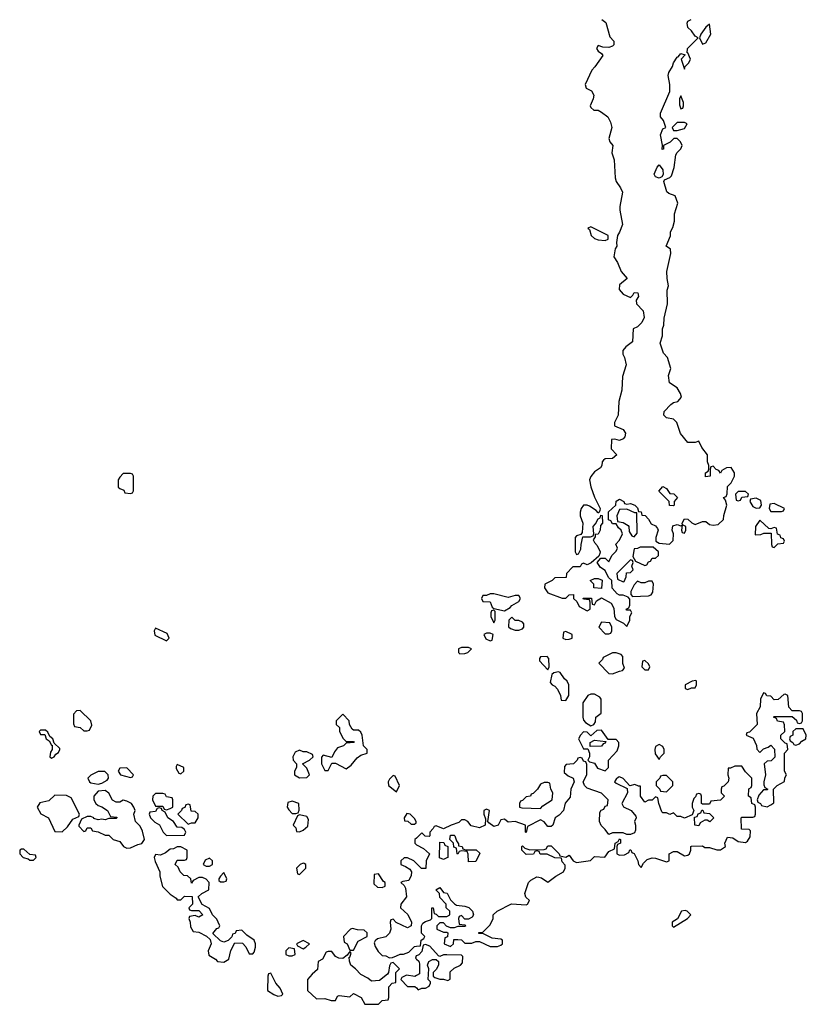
# Model space of a CAD drawing. Header units: inches. Extents: x 2701323 to 2964515, y 494916 to 722124.
# Tile 434 of 656: x 2847794 to 2852168, y 591073 to 596550. Entities that reach past the tile are written whole.
import ezdxf

# ---------------------------------------------------------------- set-up
doc = ezdxf.new("R2010")
doc.units = ezdxf.units.IN
doc.header["$MEASUREMENT"] = 0
doc.layers.add('C8549', color=7, linetype='Continuous')
doc.layers.add('C8559', color=7, linetype='Continuous')

msp = doc.modelspace()

# ---------------------------------------------------------------- linework, layer by layer
at = {"layer": 'C8549', "color": 2, "elevation": 2}
for points in [[(2848410, 594026), (2848370, 594026), (2848350, 594006), (2848342, 593990), (2848342, 593950), (2848350, 593942), (2848372.7, 593932.7), (2848378, 593918), (2848410, 593914), (2848422, 593918), (2848426, 593930), (2848426, 594010), (2848422, 594022)], [(2848550, 593166), (2848542, 593150), (2848545.4, 593125.4), (2848610, 593094), (2848626, 593110), (2848614.6, 593134.6)], [(2848130, 592708), (2848110, 592706), (2848092.7, 592687.3), (2848092.7, 592632.7), (2848098, 592618), (2848130, 592612), (2848150, 592594), (2848170, 592594), (2848182, 592598), (2848195.3, 592624.7), (2848188.7, 592650)], [(2849590, 592686), (2849554, 592650), (2849554, 592630), (2849572, 592612), (2849572.7, 592592.7), (2849590, 592554), (2849610, 592534), (2849650, 592534), (2849654, 592530), (2849610, 592526), (2849594, 592510), (2849561, 592499), (2849543.6, 592476.4), (2849530, 592446), (2849482, 592458), (2849472.7, 592447.3), (2849472, 592410), (2849490, 592374), (2849510, 592374), (2849530, 592414), (2849550, 592414), (2849610, 592382), (2849636.5, 592403.5), (2849670, 592444.7), (2849690, 592458), (2849726, 592470), (2849726, 592490), (2849706, 592510), (2849698, 592570), (2849690, 592586), (2849678, 592598), (2849650, 592598), (2849643.1, 592603.1), (2849628.4, 592628.4), (2849626, 592650)], [(2847938, 592598), (2847910, 592598), (2847902, 592590), (2847910, 592574), (2847934, 592574), (2847942, 592550), (2847958, 592538), (2847970, 592514), (2847974, 592514), (2847974, 592490), (2847965.4, 592474.6), (2847962, 592450), (2847970, 592442), (2847986, 592450), (2847995.3, 592464.7), (2848010, 592474), (2848018, 592490), (2848016.4, 592496.4), (2847986, 592526), (2847978, 592550), (2847962, 592562), (2847950, 592586)], [(2849350, 592486), (2849325.4, 592474.6), (2849312, 592450), (2849314, 592430), (2849334, 592410), (2849334, 592390), (2849322, 592370), (2849322, 592350), (2849350, 592332), (2849390, 592334), (2849406, 592350), (2849390, 592386), (2849366, 592410), (2849406, 592430), (2849426, 592450), (2849422, 592462), (2849390, 592478), (2849370, 592478)], [(2848390, 592388), (2848350, 592386), (2848342, 592370), (2848354, 592350), (2848410, 592334), (2848422, 592338), (2848426, 592350)], [(2848670, 592406), (2848663.6, 592396.4), (2848663.6, 592383.6), (2848678, 592358), (2848690, 592354), (2848706, 592370), (2848706, 592390)], [(2848230, 592368), (2848190, 592348), (2848172, 592330), (2848182, 592310), (2848190, 592304.7), (2848230, 592298), (2848250, 592302), (2848280.4, 592319.6), (2848288, 592330), (2848286, 592350), (2848267.3, 592367.3)], [(2849870, 592346), (2849850, 592326), (2849842, 592310), (2849844.7, 592290), (2849890, 592254), (2849906, 592290), (2849882, 592342)], [(2847990, 592235.3), (2847956, 592204), (2847906.4, 592193.6), (2847892, 592170), (2847911.6, 592131.6), (2847954, 592110), (2847990, 592034), (2848030, 592032), (2848060.4, 592059.6), (2848090, 592102), (2848122, 592118), (2848126, 592130), (2848080.4, 592220.4), (2848053.6, 592233.6)], [(2848270, 592262), (2848230, 592258), (2848206, 592230), (2848206, 592210), (2848218, 592190), (2848230, 592178), (2848250.9, 592170.9), (2848282, 592150), (2848298, 592118), (2848334, 592114), (2848334, 592110), (2848330, 592106), (2848290, 592106), (2848270, 592098), (2848250, 592102), (2848230, 592098), (2848206, 592106), (2848206, 592110), (2848190, 592118), (2848170, 592118), (2848138, 592102), (2848122, 592070), (2848123.6, 592063.6), (2848150, 592034), (2848162, 592038), (2848170, 592054), (2848190, 592054), (2848198, 592038), (2848230, 592032), (2848270, 592014), (2848290, 592014), (2848314, 591990), (2848350, 591978), (2848372, 591950), (2848390, 591941), (2848410, 591942.8), (2848450, 591962), (2848473.6, 591966.4), (2848488, 591990), (2848476.5, 592036.5), (2848463.1, 592063.1), (2848438, 592090), (2848428.7, 592130), (2848435.3, 592150), (2848428.7, 592170), (2848415.3, 592190), (2848390, 592202), (2848370, 592208), (2848350, 592198), (2848330, 592198), (2848310, 592208), (2848290, 592248)], [(2848590, 592246), (2848550, 592246), (2848534, 592230), (2848532, 592210), (2848550, 592174), (2848590, 592174), (2848598, 592158), (2848610, 592154), (2848630, 592162), (2848646, 592170), (2848646, 592210), (2848642, 592222), (2848610, 592226), (2848602, 592242)], [(2848570, 592166), (2848558, 592162), (2848550, 592146), (2848518, 592142), (2848514, 592130), (2848522, 592110), (2848545.4, 592085.4), (2848571.1, 592071.1), (2848591.1, 592031.1), (2848610, 592012), (2848710, 592014), (2848718, 592030), (2848710, 592046), (2848696.4, 592056.4), (2848670, 592058), (2848649.1, 592089.1), (2848618, 592110), (2848602, 592142), (2848586, 592150), (2848582, 592162)], [(2848730, 592186), (2848718, 592182), (2848712.7, 592167.3), (2848698, 592162), (2848694, 592150), (2848674, 592130), (2848730, 592074), (2848750, 592082), (2848770, 592082), (2848786, 592110), (2848786, 592130), (2848770, 592146), (2848747.3, 592147.3), (2848742, 592182)], [(2849310, 592202), (2849284.7, 592195.3), (2849282, 592170), (2849290, 592154), (2849310, 592134), (2849330, 592134), (2849342, 592138), (2849347.3, 592152.7), (2849346, 592190)], [(2849350, 592126), (2849338, 592122), (2849314, 592070), (2849330, 592054), (2849334, 592034), (2849350, 592032), (2849370, 592042), (2849396, 592064), (2849400.4, 592100.4), (2849390, 592118)], [(2849946, 592134), (2849932, 592110), (2849934, 592094), (2849952, 592092), (2849970, 592074), (2849990, 592074), (2849998, 592082), (2849998, 592090), (2849990, 592106), (2849966, 592130)], [(2847816.4, 591936.4), (2847803.6, 591936.4), (2847794, 591930), (2847794, 591910), (2847814, 591890), (2847842, 591882), (2847850, 591874), (2847870, 591874), (2847886, 591890), (2847882, 591902), (2847850, 591906)], [(2848690, 591948), (2848670, 591948), (2848650, 591938), (2848630, 591935.3), (2848605.4, 591914.6), (2848576.9, 591903.1), (2848550, 591906), (2848542, 591890), (2848546.4, 591866.4), (2848574, 591810), (2848574, 591786), (2848587.5, 591727.5), (2848630, 591684.7), (2848663.6, 591663.6), (2848670, 591654), (2848690, 591654), (2848710, 591674), (2848752.7, 591672.7), (2848754, 591630), (2848734, 591610), (2848738, 591598), (2848750, 591594), (2848790, 591594), (2848812, 591570), (2848790, 591558), (2848770, 591566), (2848738, 591562), (2848734, 591550), (2848742, 591530), (2848743.6, 591503.6), (2848758, 591478), (2848790, 591474), (2848832, 591452), (2848852.7, 591432.7), (2848858, 591410), (2848842, 591370), (2848845.4, 591345.4), (2848883.6, 591323.6), (2848894, 591310), (2848930, 591306.8), (2848956, 591324), (2848968.4, 591371.6), (2848990, 591414), (2849032.7, 591412.7), (2849051.6, 591391.6), (2849070, 591354), (2849090, 591354), (2849098, 591362), (2849106, 591390), (2849106, 591410), (2849098, 591430), (2849056.4, 591456.4), (2849030, 591486), (2848998, 591482), (2848992.7, 591467.3), (2848978, 591462), (2848972.7, 591447.3), (2848952.7, 591427.3), (2848930, 591418), (2848910, 591426), (2848867.3, 591467.3), (2848890, 591494), (2848902, 591498), (2848906, 591510), (2848898, 591530), (2848890, 591546), (2848866, 591570), (2848850, 591606), (2848808, 591628), (2848786, 591670), (2848806, 591690), (2848846, 591710), (2848848, 591750), (2848830, 591768), (2848810, 591778), (2848790, 591778), (2848758, 591762), (2848750, 591746), (2848746, 591770), (2848727.3, 591787.3), (2848706, 591790), (2848686, 591810), (2848675.3, 591835.3), (2848658, 591850), (2848670, 591874), (2848710, 591874), (2848722, 591878), (2848726, 591890), (2848726, 591930)], [(2848850, 591886), (2848825.4, 591874.6), (2848814, 591850), (2848830, 591842), (2848850, 591842), (2848866, 591850), (2848866, 591870)], [(2849370, 591858), (2849354, 591850), (2849334, 591830), (2849338, 591798), (2849350, 591794), (2849386, 591830), (2849386, 591850), (2849376.4, 591856.4)], [(2848930, 591806), (2848910, 591786), (2848902, 591770), (2848902, 591762), (2848910, 591754), (2848930, 591754), (2848942, 591758), (2848946, 591770)], [(2849790, 591798), (2849764.7, 591795.3), (2849763.6, 591743.6), (2849783.6, 591723.6), (2849810, 591722), (2849826, 591730), (2849826, 591750), (2849816.4, 591756.4)], [(2849645.4, 591494.6), (2849634, 591490), (2849594, 591450), (2849598, 591418), (2849614, 591410), (2849630, 591374), (2849650, 591374), (2849676.4, 591423.6), (2849726, 591450), (2849726, 591470), (2849710, 591486), (2849672.7, 591487.3)], [(2849370, 591428), (2849334, 591410), (2849338, 591398), (2849370, 591382), (2849386, 591390), (2849406, 591410)], [(2849290, 591386), (2849274, 591370), (2849274, 591350), (2849290, 591342), (2849310, 591342), (2849326, 591350), (2849322, 591382)], [(2849630, 591366), (2849614, 591346), (2849590, 591328), (2849568.9, 591328.9), (2849550, 591338), (2849530, 591366), (2849510, 591366), (2849498, 591362), (2849476.9, 591323.1), (2849454, 591310), (2849450, 591266), (2849419.6, 591240.4), (2849394, 591210), (2849394, 591150), (2849443.6, 591103.6), (2849490, 591104.7), (2849526, 591094), (2849550, 591094), (2849562, 591118), (2849570, 591122), (2849630, 591114), (2849650, 591132), (2849692, 591110), (2849712.7, 591072.7), (2849790, 591074), (2849810, 591094), (2849842, 591098), (2849846, 591110), (2849846, 591170), (2849866, 591190), (2849886, 591194), (2849886, 591250), (2849906, 591270), (2849870, 591306), (2849858, 591302), (2849850, 591286), (2849844.7, 591250), (2849838.8, 591241.2), (2849794.4, 591205.6), (2849750, 591202), (2849730, 591218), (2849690, 591238), (2849662, 591270), (2849635.3, 591290), (2849627.3, 591312.7), (2849626, 591334), (2849630, 591334), (2849638, 591358)], [(2849190, 591246), (2849178, 591242), (2849174, 591230), (2849172, 591150), (2849207.1, 591127.1), (2849230, 591118), (2849250, 591122), (2849258, 591130), (2849243.1, 591163.1), (2849218, 591190)]]:
    msp.add_lwpolyline(points, close=True, dxfattribs=at)
for points in [[(2850000, 591997.6), (2849992, 591990), (2849992, 591970), (2849999.6, 591959.6), (2850000, 591959.4)], [(2850000, 591856.3), (2849986, 591870), (2849950, 591888), (2849932.7, 591887.3), (2849914, 591870), (2849914, 591850), (2849939.8, 591839.8), (2849963.6, 591823.6), (2849972, 591810), (2849971.6, 591788.4), (2849958, 591762), (2849923.6, 591756.4), (2849914, 591750), (2849932.7, 591732.7), (2849939.6, 591719.6), (2849944.7, 591670), (2849914, 591630), (2849912, 591610), (2849951.6, 591571.6), (2849972, 591530), (2849971.6, 591508.4), (2849950, 591498), (2849888, 591528), (2849870, 591546), (2849858, 591542), (2849854, 591530), (2849858, 591490), (2849850, 591468), (2849830, 591448.7), (2849783.6, 591436.4), (2849770, 591426), (2849764.7, 591415.3), (2849770, 591394), (2849786.4, 591366.4), (2849810, 591344.7), (2849830, 591342), (2849850, 591332), (2849867.3, 591332.7), (2849890, 591342), (2849908.9, 591351.1), (2849928.4, 591351.6), (2849958, 591362), (2849990, 591394), (2850000, 591395.3)], [(2850000, 591342.7), (2849998, 591342), (2849994, 591330), (2850000, 591324.4)], [(2850000, 591232.9), (2849992, 591228), (2849944.7, 591235.3), (2849918, 591222), (2849914, 591210), (2849950, 591172), (2849992, 591172), (2850000, 591164)]]:
    msp.add_lwpolyline(points, dxfattribs=at)
at = {"layer": 'C8559', "color": 2, "elevation": 2}
for points in [[(2851030.5, 596550.5), (2851053.7, 596533.7), (2851075.3, 596455.3), (2851098, 596430), (2851098, 596410), (2851090, 596402), (2851070, 596395.3), (2851036.4, 596396.4), (2851010, 596406), (2851002, 596390), (2851010, 596374), (2851030, 596362), (2851036, 596350), (2850992.8, 596287.2), (2850976, 596270), (2850938, 596190), (2850944.7, 596170), (2850974, 596154), (2850986, 596130), (2850982.8, 596110), (2850966, 596070), (2850970, 596062), (2850987.3, 596047.3), (2851010, 596046), (2851030, 596036), (2851064.7, 596010), (2851079.8, 595979.8), (2851086.8, 595950), (2851070.8, 595890), (2851076, 595870), (2851091.3, 595850), (2851087.3, 595810), (2851098.8, 595770), (2851106, 595670), (2851111.3, 595650), (2851135.3, 595615.3), (2851146, 595590), (2851130.8, 595510), (2851130.8, 595490), (2851146.8, 595410), (2851130, 595368), (2851118, 595350), (2851112, 595310), (2851114, 595290), (2851105.4, 595274.6), (2851098, 595230), (2851118.8, 595198.8), (2851138.8, 595150), (2851172, 595110), (2851130, 595075.3), (2851127.3, 595050), (2851150, 595022.8), (2851190, 595004.7), (2851203.1, 595016.9), (2851210, 595032), (2851231.1, 595031.1), (2851234, 595010), (2851222, 594990), (2851224.7, 594970), (2851261, 594930), (2851266.4, 594893.6), (2851254, 594866), (2851244.5, 594855.5), (2851230, 594842), (2851204.7, 594830), (2851202, 594758), (2851164.7, 594730), (2851147.3, 594710), (2851147.3, 594690), (2851158, 594670), (2851166, 594630), (2851146, 594566), (2851142, 594490), (2851125.4, 594425.4), (2851122, 594350), (2851102, 594310), (2851102, 594290), (2851150.5, 594270.5), (2851162.8, 594250), (2851158.8, 594230), (2851150, 594219), (2851130, 594209), (2851103.6, 594216.4), (2851084.7, 594215.3), (2851083.6, 594163.6), (2851114, 594130), (2851091.1, 594108.9), (2851050, 594108), (2851039.6, 594100.4), (2851032, 594090), (2851031.3, 594070), (2851023.6, 594056.4), (2850990, 594035.3), (2850970, 594008), (2850962.8, 593990), (2850970.7, 593950.7), (2850990, 593894), (2851022, 593830), (2851019.6, 593820.4), (2851014, 593806), (2851010, 593806), (2850999, 593819), (2850963.1, 593843.1), (2850950, 593848.7), (2850930, 593848.7), (2850916, 593830), (2850910.8, 593810), (2850911, 593790), (2850926, 593750), (2850922, 593698), (2850914, 593686), (2850890, 593678), (2850882, 593670), (2850882, 593590), (2850890, 593574), (2850902, 593578), (2850914.6, 593605.4), (2850915.3, 593630), (2850926, 593674), (2850967.3, 593672.7), (2850982, 593678), (2850986, 593690), (2850982, 593730), (2850995.3, 593744.7), (2851010, 593774), (2851022, 593778), (2851026, 593794), (2851032.7, 593792.7), (2851034, 593750), (2851023.6, 593736.4), (2851022, 593710), (2851011.1, 593688.9), (2850994, 593686), (2850994, 593674), (2850983.6, 593656.4), (2850990, 593642), (2851005.4, 593625.4), (2851022, 593590), (2851019.6, 593580.4), (2851014, 593566), (2850971.6, 593528.4), (2850950, 593518), (2850930, 593526), (2850918, 593522), (2850910, 593506), (2850870, 593506), (2850834, 593470), (2850832.7, 593447.3), (2850770, 593446), (2850754, 593430), (2850714, 593410), (2850712, 593390), (2850730, 593362), (2850810, 593331.3), (2850830, 593332), (2850850, 593351.3), (2850872.7, 593352.7), (2850874, 593330), (2850892.7, 593312.7), (2850905.4, 593285.4), (2850950, 593262), (2850966, 593270), (2850966, 593310), (2850962, 593322), (2850930, 593326), (2850927.3, 593332.7), (2850972.7, 593332.7), (2850978, 593298), (2850990, 593294), (2851002, 593318), (2851030, 593334), (2851083.6, 593303.6), (2851096.9, 593276.9), (2851102, 593230), (2851110, 593214), (2851152, 593192), (2851170, 593174), (2851186, 593210), (2851186, 593230), (2851198, 593250), (2851190, 593266), (2851170, 593266), (2851166, 593270), (2851182, 593278), (2851187.3, 593292.7), (2851187.3, 593327.3), (2851178, 593338), (2851150, 593348), (2851128.4, 593348.4), (2851116.4, 593356.4), (2851088.4, 593388.4), (2851086, 593430), (2851067.3, 593447.3), (2851050, 593486), (2851023.1, 593503.1), (2851006, 593530), (2851026, 593554), (2851050, 593554), (2851070, 593534), (2851086, 593570), (2851110, 593594), (2851118, 593610), (2851108.4, 593631.6), (2851130, 593654), (2851146, 593690), (2851138, 593710), (2851123.1, 593723.1), (2851110, 593746), (2851090, 593746), (2851082, 593762), (2851067.3, 593767.3), (2851067.3, 593812.7), (2851108, 593850), (2851110, 593872), (2851130, 593882), (2851154, 593870), (2851158, 593858), (2851170, 593854), (2851190, 593858), (2851214, 593850), (2851230, 593834), (2851234, 593814), (2851250, 593812), (2851254, 593794), (2851271.1, 593791.1), (2851291.3, 593771.3), (2851305.4, 593745.4), (2851330, 593734), (2851339.8, 593719.8), (2851344.7, 593710), (2851331.3, 593670), (2851332, 593650), (2851350, 593638), (2851407.3, 593632.7), (2851428, 593652), (2851428.7, 593690), (2851422, 593710), (2851425.2, 593734.8), (2851450, 593742), (2851470, 593734), (2851478, 593738), (2851474, 593710), (2851478, 593698), (2851490, 593694), (2851498, 593710), (2851498, 593730), (2851480.4, 593740.4), (2851478, 593750), (2851490, 593774), (2851510, 593772), (2851531.1, 593751.1), (2851550, 593742), (2851590, 593758), (2851610, 593758), (2851630, 593742), (2851650, 593738), (2851678, 593742), (2851708, 593770), (2851708.9, 593791.1), (2851726, 593850), (2851718, 593878), (2851708.4, 593891.6), (2851722, 593898), (2851727.3, 593912.7), (2851730, 593954), (2851750, 593974), (2851768, 594010), (2851768, 594030), (2851750, 594058), (2851723.6, 594056.4), (2851698, 594042), (2851690, 594028), (2851682, 594042), (2851667.3, 594047.3), (2851650, 594066), (2851638, 594062), (2851634, 594050), (2851634, 594010), (2851607.3, 594007.3), (2851608, 594030), (2851622, 594038), (2851626, 594050), (2851626, 594070), (2851618, 594090), (2851618, 594130), (2851588, 594170), (2851570, 594206), (2851550, 594198), (2851510, 594198), (2851468.4, 594248.4), (2851449, 594309), (2851430, 594328), (2851390, 594335.3), (2851375.3, 594350), (2851378, 594370), (2851415.3, 594410), (2851430, 594421), (2851453.6, 594426.4), (2851474, 594450), (2851469, 594470), (2851450, 594502), (2851408, 594530), (2851402, 594570), (2851415.3, 594610), (2851395.3, 594670), (2851374.6, 594694.6), (2851355.3, 594750), (2851368.4, 594791.6), (2851368, 594830), (2851375.3, 594850), (2851378, 594890), (2851395.3, 594970), (2851394.6, 595045.4), (2851402, 595070), (2851394, 595110), (2851393.2, 595150), (2851414, 595250), (2851412.7, 595272.7), (2851388, 595290), (2851412.5, 595347.5), (2851413.2, 595370), (2851425.6, 595394.4), (2851435.3, 595430), (2851435.3, 595470), (2851454, 595530), (2851438, 595570), (2851403.2, 595583.2), (2851392.9, 595592.9), (2851375.3, 595650), (2851380.2, 595659.8), (2851410, 595671.3), (2851418, 595682), (2851432.7, 595727.3), (2851442.7, 595797.3), (2851449.2, 595810.8), (2851470, 595832), (2851477.2, 595850), (2851468.7, 595870), (2851450, 595888.7), (2851431.6, 595888.4), (2851410.9, 595869.1), (2851374, 595850), (2851374, 595830), (2851367.3, 595827.3), (2851368, 595852), (2851357.2, 595910), (2851370, 595942), (2851386, 595950), (2851374, 595990), (2851358, 596010), (2851358, 596030), (2851408.7, 596150), (2851409, 596190), (2851400.2, 596239.8), (2851404, 596256), (2851424, 596290), (2851428.7, 596310), (2851450, 596342), (2851456.4, 596343.6), (2851470, 596362), (2851494, 596354), (2851472, 596330), (2851490, 596274), (2851495.3, 596290), (2851514, 596310), (2851524, 596330), (2851510, 596366), (2851506, 596366), (2851508, 596390), (2851566, 596450), (2851550, 596458), (2851530, 596488), (2851510, 596506), (2851506, 596530), (2851510, 596542), (2851528.4, 596551.6)], [(2850000, 591395.3), (2850022, 591398), (2850026, 591430), (2850042, 591438), (2850046, 591450), (2850028.4, 591468.4), (2850028, 591510), (2850036.4, 591523.6), (2850050, 591534), (2850078, 591542), (2850086, 591550), (2850086, 591610), (2850094, 591610), (2850098, 591578), (2850110, 591574), (2850122, 591562), (2850170, 591562), (2850186, 591570), (2850186, 591590), (2850166, 591610), (2850166, 591630), (2850130, 591666), (2850128, 591690), (2850108.7, 591710), (2850130, 591722), (2850150, 591694), (2850171.1, 591691.1), (2850190, 591654), (2850211.6, 591631.6), (2850223.6, 591623.6), (2850270, 591618), (2850290.9, 591610.9), (2850312, 591590), (2850318, 591570), (2850310, 591558), (2850290, 591546), (2850270, 591546), (2850250, 591566), (2850238, 591562), (2850234, 591550), (2850238, 591518), (2850270, 591514), (2850274, 591510), (2850270, 591506), (2850230, 591506), (2850210, 591498), (2850190, 591498), (2850167.3, 591507.3), (2850150, 591526), (2850130, 591526), (2850114, 591510), (2850114, 591490), (2850150, 591474), (2850170, 591474), (2850174, 591470), (2850172.7, 591447.3), (2850158, 591442), (2850154, 591410), (2850190, 591394), (2850206, 591410), (2850207.3, 591432.7), (2850230, 591434), (2850250, 591432), (2850270, 591412), (2850307.3, 591412.7), (2850330, 591422), (2850350, 591422), (2850410, 591394), (2850450, 591394), (2850470, 591402), (2850478, 591410), (2850478, 591430), (2850470, 591435.3), (2850420.4, 591440.4), (2850370, 591466), (2850347.3, 591467.3), (2850347.3, 591472.7), (2850370, 591474), (2850410, 591514), (2850426, 591550), (2850426, 591570), (2850448.4, 591591.6), (2850528.9, 591631.1), (2850610, 591626), (2850618, 591630), (2850628, 591650), (2850609, 591669), (2850602, 591690), (2850624, 591750), (2850636, 591764), (2850670, 591781), (2850679.8, 591779.8), (2850696, 591776), (2850730, 591752), (2850774.6, 591785.4), (2850818, 591810), (2850828, 591830), (2850827.3, 591847.3), (2850810, 591866), (2850806, 591886), (2850770, 591888), (2850727.3, 591907.3), (2850688.4, 591908.4), (2850682, 591922), (2850670, 591926), (2850658, 591922), (2850651.6, 591908.4), (2850610, 591906), (2850586, 591930), (2850586, 591950), (2850590, 591954), (2850602, 591942), (2850630, 591932), (2850710, 591934), (2850722, 591938), (2850730, 591954), (2850750, 591954), (2850794, 591910), (2850798, 591898), (2850830, 591892), (2850850, 591902), (2850871.6, 591871.6), (2850890, 591862), (2850968, 591872), (2850990, 591894), (2851048, 591892), (2851070, 591922), (2851102, 591938), (2851106, 591970), (2851122, 591978), (2851130, 591994), (2851134, 591990), (2851134, 591970), (2851118, 591962), (2851114, 591950), (2851114, 591910), (2851130, 591902), (2851156.4, 591903.6), (2851182, 591918), (2851187.3, 591932.7), (2851192.7, 591932.7), (2851198, 591918), (2851211.6, 591911.6), (2851232, 591870), (2851234, 591850), (2851250, 591834), (2851263.1, 591856.9), (2851282.7, 591877.3), (2851310, 591886.8), (2851330, 591886), (2851390, 591864.7), (2851406, 591870), (2851406, 591910), (2851430, 591922), (2851450, 591922), (2851490, 591898), (2851510, 591902), (2851518, 591910), (2851526, 591930), (2851526, 591950), (2851530, 591952), (2851590, 591954), (2851604.7, 591944.7), (2851630, 591944.7), (2851670, 591931.3), (2851690, 591932), (2851718, 591950), (2851715.3, 591970), (2851730, 592002), (2851759.6, 591999.6), (2851790, 591978), (2851830, 591972), (2851840.4, 591979.6), (2851856.4, 592003.6), (2851858, 592038), (2851850, 592046), (2851807.3, 592047.3), (2851806, 592110), (2851810, 592114), (2851870, 592114), (2851882, 592118), (2851886, 592130), (2851886, 592170), (2851882, 592182), (2851866, 592190), (2851862, 592222), (2851846, 592230), (2851848.4, 592271.6), (2851862, 592278), (2851866, 592290), (2851866, 592330), (2851830, 592366), (2851810, 592398), (2851770, 592398), (2851746, 592386), (2851734, 592386), (2851732, 592350), (2851738, 592330), (2851734, 592310), (2851710, 592286), (2851698, 592282), (2851694, 592270), (2851694, 592250), (2851714, 592230), (2851691.6, 592208.4), (2851638, 592202), (2851630, 592186), (2851590, 592186), (2851586, 592190), (2851586, 592230), (2851582, 592242), (2851570, 592246), (2851558, 592242), (2851552.7, 592227.3), (2851542, 592218), (2851534, 592190), (2851534, 592170), (2851542, 592150), (2851534, 592126), (2851490, 592108), (2851470, 592118), (2851450, 592118), (2851430, 592138), (2851410, 592128), (2851390, 592138), (2851370, 592138), (2851364, 592144), (2851348, 592190), (2851342, 592222), (2851330, 592226), (2851311.6, 592208.4), (2851290, 592208), (2851270, 592198), (2851246, 592230), (2851246, 592286), (2851234, 592286), (2851215.3, 592295.3), (2851187.3, 592287.3), (2851150, 592328), (2851130, 592338), (2851123.6, 592336.4), (2851110, 592326), (2851102, 592310), (2851110, 592302), (2851172.7, 592272.7), (2851174, 592250), (2851142, 592190), (2851151.6, 592171.6), (2851194, 592150), (2851219.6, 592119.6), (2851222, 592110), (2851212, 592090), (2851218, 592070), (2851218, 592042), (2851212.7, 592027.3), (2851190, 592018), (2851170, 592018), (2851150, 592026), (2851090, 592026), (2851070, 592018), (2851050, 592046), (2851027.3, 592067.3), (2851018, 592090), (2851020.4, 592139.6), (2851027.3, 592152.7), (2851042, 592158), (2851050, 592174), (2851062, 592178), (2851066, 592210), (2851030, 592248), (2850950, 592275.3), (2850935.3, 592290), (2850928, 592310), (2850948, 592350), (2850947.3, 592407.3), (2850942, 592422), (2850930, 592426), (2850922, 592442), (2850910, 592446), (2850898, 592442), (2850894, 592430), (2850874, 592410), (2850832.7, 592407.3), (2850823.6, 592396.4), (2850822, 592362), (2850843.6, 592343.6), (2850871.1, 592331.1), (2850878, 592310), (2850858, 592270), (2850854.8, 592225.2), (2850827.7, 592192.3), (2850818, 592150), (2850794.4, 592125.6), (2850771.3, 592110), (2850758, 592070), (2850750, 592062), (2850730, 592062), (2850710, 592088), (2850690, 592098), (2850618, 592062), (2850610, 592028), (2850606, 592030), (2850606, 592070), (2850550, 592088.7), (2850510, 592086), (2850490, 592102), (2850470, 592098), (2850454, 592070), (2850430, 592062), (2850402, 592082), (2850398, 592090), (2850406, 592150), (2850390, 592158), (2850374, 592150), (2850374, 592130), (2850383.6, 592103.6), (2850382, 592070), (2850350, 592054), (2850304.7, 592064.7), (2850286, 592090), (2850270, 592098), (2850250, 592098), (2850236, 592084), (2850194, 592070), (2850150, 592048), (2850110, 592066), (2850098, 592062), (2850094, 592050), (2850074, 592030), (2850074, 592010), (2850070, 592006), (2850048.4, 592008.4), (2850030, 592026), (2850000, 591997.6)], [(2850000, 591959.4), (2850039.8, 591939.8), (2850072, 591910), (2850054, 591870), (2850052.7, 591827.3), (2850028.4, 591828.4), (2850000, 591856.3)], [(2850000, 591164), (2850010, 591154), (2850030, 591162), (2850050, 591162), (2850070, 591174), (2850078, 591190), (2850078, 591198), (2850066, 591210), (2850068.7, 591270), (2850062, 591290), (2850068.7, 591311.3), (2850090, 591322), (2850110, 591322), (2850122, 591310), (2850122, 591290), (2850110, 591266), (2850094, 591250), (2850094, 591230), (2850102, 591222), (2850130, 591212), (2850150, 591212), (2850175.3, 591204.7), (2850187.3, 591212.7), (2850187.3, 591252.7), (2850210, 591274), (2850246, 591290), (2850256.4, 591303.6), (2850258, 591338), (2850250, 591346), (2850170, 591348.7), (2850150, 591348), (2850130, 591338), (2850122, 591342), (2850075.3, 591395.3), (2850050, 591406), (2850038, 591402), (2850030, 591366), (2850012.7, 591347.3), (2850000, 591342.7)], [(2850000, 591324.4), (2850012.7, 591312.7), (2850018, 591298), (2850016.9, 591243.1), (2850000, 591232.9)]]:
    msp.add_lwpolyline(points, dxfattribs=at)
for points in [[(2851630, 596526), (2851610, 596508), (2851582, 596470), (2851574, 596450), (2851590, 596414), (2851610, 596422), (2851637.2, 596470)], [(2851470, 596126), (2851462, 596110), (2851463.6, 596076.4), (2851470, 596054), (2851482, 596058), (2851486, 596070), (2851486, 596090)], [(2851490, 595978), (2851450, 595978), (2851422, 595950), (2851430, 595934), (2851450, 595934), (2851490, 595944.7), (2851506, 595970)], [(2851350, 595668.7), (2851330, 595675.3), (2851321.2, 595690), (2851338, 595730), (2851350, 595742), (2851370, 595714), (2851371.6, 595688.4), (2851364.7, 595675.3)], [(2850970, 595398), (2850954, 595390), (2850962, 595382), (2850972, 595350), (2850990, 595332), (2851010, 595324.7), (2851050, 595322), (2851066, 595330), (2851066, 595350)], [(2851430, 593846), (2851407.3, 593847.3), (2851406, 593870), (2851347.3, 593927.3), (2851370, 593954), (2851390, 593942), (2851410, 593914), (2851431.6, 593911.6), (2851452, 593892), (2851434, 593870), (2851434, 593850)], [(2851830, 593926), (2851790, 593926), (2851774, 593910), (2851778, 593878), (2851790, 593874), (2851802, 593878), (2851810, 593894), (2851842, 593898), (2851846, 593910)], [(2851890, 593888), (2851858, 593882), (2851854, 593870), (2851870, 593842), (2851890, 593832), (2851910, 593834), (2851918, 593850), (2851914.6, 593874.6)], [(2851990, 593858), (2851964.7, 593855.3), (2851962, 593830), (2851970, 593814), (2852030, 593814), (2852042, 593818), (2852046, 593830)], [(2851170, 593828), (2851130, 593826), (2851114, 593790), (2851118, 593758), (2851150, 593752), (2851176.9, 593736.9), (2851182, 593730), (2851183.6, 593703.6), (2851198, 593678), (2851210, 593674), (2851227.3, 593692.7), (2851226, 593806), (2851214, 593806)], [(2851910, 593766), (2851884.7, 593730), (2851883.6, 593683.6), (2851914.6, 593685.4), (2851932.7, 593692.7), (2851972.7, 593692.7), (2851974, 593630), (2851978, 593618), (2851990, 593614), (2852010, 593634), (2852042, 593638), (2852046, 593650), (2852042, 593662), (2852027.3, 593667.3), (2852022, 593682), (2852007.3, 593687.3), (2852002, 593722), (2851990, 593726), (2851970, 593718), (2851960.4, 593720.4)], [(2851316.4, 593616.4), (2851244.7, 593615.3), (2851230, 593608), (2851210, 593606), (2851203.6, 593563.6), (2851218, 593538), (2851270, 593514), (2851282, 593518), (2851290, 593534), (2851302, 593538), (2851310, 593554), (2851330, 593554), (2851346, 593570), (2851346, 593590)], [(2851190, 593546), (2851114, 593470), (2851118, 593438), (2851150, 593422), (2851155.3, 593424.7), (2851166, 593450), (2851167.3, 593472.7), (2851190, 593474), (2851206, 593490), (2851198, 593510), (2851206, 593530), (2851202, 593542)], [(2851030, 593386), (2850986, 593390), (2850986, 593410), (2850966, 593430), (2850990, 593442), (2851010, 593442), (2851032.7, 593432.7)], [(2851310, 593426), (2851290, 593426), (2851270, 593418), (2851250, 593418), (2851230, 593426), (2851210, 593406), (2851192, 593370), (2851192.7, 593352.7), (2851202, 593342), (2851290, 593344.7), (2851306, 593350), (2851314.6, 593365.4), (2851318, 593410)], [(2850430, 593355.3), (2850410, 593355.3), (2850390, 593346), (2850370, 593346), (2850362, 593330), (2850370, 593314), (2850410, 593312), (2850422, 593282), (2850430, 593274), (2850490, 593262), (2850520.4, 593279.6), (2850530, 593292), (2850570, 593314), (2850578, 593330), (2850570, 593346), (2850550, 593346), (2850510, 593335.3)], [(2850430, 593266), (2850418, 593262), (2850414, 593250), (2850414, 593230), (2850430, 593194), (2850438, 593210), (2850438, 593258)], [(2850530, 593226), (2850514, 593210), (2850512.7, 593172.7), (2850523.6, 593163.6), (2850550, 593154), (2850570, 593154), (2850590, 593162), (2850598, 593170), (2850598, 593190), (2850590, 593198), (2850570, 593208), (2850548.4, 593208.4)], [(2851030, 593198), (2851014, 593170), (2851050, 593134), (2851070, 593134), (2851082, 593138), (2851086, 593150), (2851086, 593170), (2851075.3, 593195.3)], [(2850830, 593146), (2850818, 593142), (2850814, 593110), (2850830, 593102), (2850850, 593104.7), (2850866, 593110), (2850866, 593130)], [(2850410, 593138), (2850390, 593138), (2850374, 593130), (2850386, 593106), (2850410, 593094), (2850422, 593098), (2850426, 593130)], [(2850290, 593058), (2850250, 593058), (2850234, 593050), (2850234, 593030), (2850242, 593022), (2850270, 593024.7), (2850286, 593030), (2850306, 593050)], [(2850727.3, 593007.3), (2850690, 593006), (2850683.6, 592996.4), (2850683.6, 592983.6), (2850730, 592934), (2850738, 592950), (2850736.4, 592996.4)], [(2851110, 593028), (2851090, 593028), (2851038, 593002), (2851034, 592990), (2851014, 592970), (2851070, 592912), (2851090, 592911.3), (2851130, 592926), (2851146, 592930), (2851158, 592942), (2851148.7, 592968.7), (2851148.4, 593008.4), (2851139, 593019)], [(2851270, 592986), (2851258, 592982), (2851254, 592950), (2851270, 592934), (2851290, 592934), (2851298, 592950), (2851290, 592966)], [(2850790, 592922), (2850763.6, 592916.4), (2850752.7, 592907.3), (2850743.6, 592863.6), (2850754, 592850), (2850770, 592842), (2850785.4, 592825.4), (2850802, 592790), (2850804.7, 592764.7), (2850830, 592762), (2850848, 592790), (2850848, 592850), (2850838, 592870), (2850823.1, 592883.1), (2850799, 592919)], [(2851554, 592874), (2851534, 592870), (2851494, 592850), (2851494, 592830), (2851510, 592824.7), (2851530, 592834), (2851550, 592834), (2851558, 592850), (2851558, 592870)], [(2850990, 592798), (2850970, 592798), (2850954, 592790), (2850926, 592750), (2850924.7, 592670), (2850930, 592654), (2850939.6, 592639.6), (2850970, 592622), (2850986, 592630), (2850996.4, 592643.6), (2850998, 592670), (2851028, 592692), (2851028, 592770), (2851020.4, 592780.4)], [(2851930, 592806), (2851914, 592770), (2851911.6, 592728.4), (2851892, 592690), (2851894, 592630), (2851852.7, 592587.3), (2851838, 592582), (2851834, 592570), (2851872.7, 592552.7), (2851891.6, 592511.6), (2851892.7, 592492.7), (2851910, 592474), (2851930, 592494), (2851956.4, 592503.6), (2851970, 592514), (2851991.6, 592491.6), (2851992.7, 592447.3), (2851972.7, 592427.3), (2851950, 592426), (2851934, 592410), (2851942, 592350), (2851932, 592310), (2851932.7, 592292.7), (2851938, 592278), (2851954, 592270), (2851950, 592266), (2851930, 592266), (2851903.6, 592236.4), (2851894, 592210), (2851898, 592198), (2851914, 592190), (2851918, 592178), (2851950, 592172), (2851970, 592182), (2851987.3, 592192.7), (2851986, 592270), (2852006, 592290), (2852047.3, 592312.7), (2852048.4, 592331.6), (2852058, 592350), (2852046, 592370), (2852046, 592470), (2852066, 592490), (2852062, 592522), (2852050, 592526), (2852026, 592550), (2852026, 592570), (2852048, 592590), (2852047.3, 592627.3), (2852042, 592642), (2852008.4, 592648.4), (2852002, 592662), (2851986, 592670), (2851990, 592674), (2852090, 592674), (2852112.7, 592652.7), (2852118, 592638), (2852130, 592634), (2852142, 592638), (2852146, 592650), (2852146, 592690), (2852142, 592702), (2852130, 592706), (2852090, 592706), (2852070, 592726), (2852066, 592790), (2852050, 592798), (2852043.6, 592796.4), (2852011.6, 592768.4), (2851990, 592766), (2851970, 592786), (2851948, 592788), (2851942, 592802)], [(2851030, 592598), (2851003.6, 592596.4), (2850970, 592566), (2850950, 592586), (2850930, 592588), (2850912, 592570), (2850902, 592550), (2850930, 592494), (2850954, 592494), (2850962, 592470), (2850962, 592450), (2850954, 592430), (2850962, 592422), (2850990, 592414), (2851006.4, 592386.4), (2851050, 592372), (2851068, 592390), (2851068.4, 592431.6), (2851116.4, 592483.6), (2851126, 592510), (2851126, 592530), (2851110, 592546), (2851066, 592546)], [(2852150, 592606), (2852110, 592606), (2852094, 592590), (2852094, 592570), (2852078, 592562), (2852074, 592550), (2852078, 592538), (2852094, 592530), (2852098, 592518), (2852110, 592514), (2852130, 592522), (2852143.1, 592536.9), (2852166, 592550), (2852168, 592570)], [(2850966, 592506), (2850966, 592530), (2850990, 592542), (2851054, 592534), (2851050, 592526), (2851038, 592522), (2851030, 592508)], [(2851350, 592518), (2851330, 592506), (2851326, 592490), (2851326.8, 592466.8), (2851350, 592434), (2851358, 592450), (2851378, 592470), (2851378, 592490), (2851370, 592506)], [(2851390, 592346), (2851370, 592346), (2851358, 592342), (2851354, 592330), (2851334, 592310), (2851334, 592290), (2851354, 592270), (2851358, 592258), (2851390, 592254), (2851426, 592290), (2851426, 592310)], [(2850730, 592306), (2850710, 592306), (2850690, 592298), (2850674, 592270), (2850650, 592246), (2850638, 592242), (2850634, 592230), (2850610, 592226), (2850590, 592206), (2850578, 592202), (2850574, 592190), (2850574, 592170), (2850585.4, 592165.4), (2850690, 592162), (2850702.7, 592177.3), (2850754, 592210), (2850758, 592250), (2850748, 592270), (2850742, 592302)], [(2851631.6, 592088.4), (2851616.4, 592096.4), (2851603.6, 592096.4), (2851578, 592082), (2851570, 592066), (2851548.7, 592068.7), (2851546, 592114), (2851562, 592118), (2851567.3, 592132.7), (2851582, 592138), (2851587.3, 592152.7), (2851592.7, 592152.7), (2851598, 592138), (2851630, 592134), (2851654, 592110)], [(2850290, 591866), (2850287.3, 591907.3), (2850282, 591922), (2850250, 591926), (2850238, 591922), (2850230, 591908), (2850226, 591910), (2850222, 591942), (2850207.3, 591947.3), (2850206, 591970), (2850186, 591990), (2850190, 592014), (2850210, 592014), (2850214, 592010), (2850222, 591982), (2850234, 591966), (2850234, 591954), (2850254, 591950), (2850258, 591938), (2850272.7, 591932.7), (2850331.6, 591931.6), (2850352.7, 591912.7), (2850330, 591868)], [(2850150, 591878), (2850128.4, 591888.4), (2850130, 591974), (2850152.7, 591972.7), (2850158, 591958), (2850174, 591950), (2850174, 591890), (2850170, 591888)], [(2851494.6, 591594.6), (2851474, 591590), (2851452, 591548), (2851422, 591530), (2851422, 591510), (2851430, 591502), (2851508, 591550), (2851526, 591570), (2851506, 591590)]]:
    msp.add_lwpolyline(points, close=True, dxfattribs=at)

doc.saveas('drawing.dxf')
